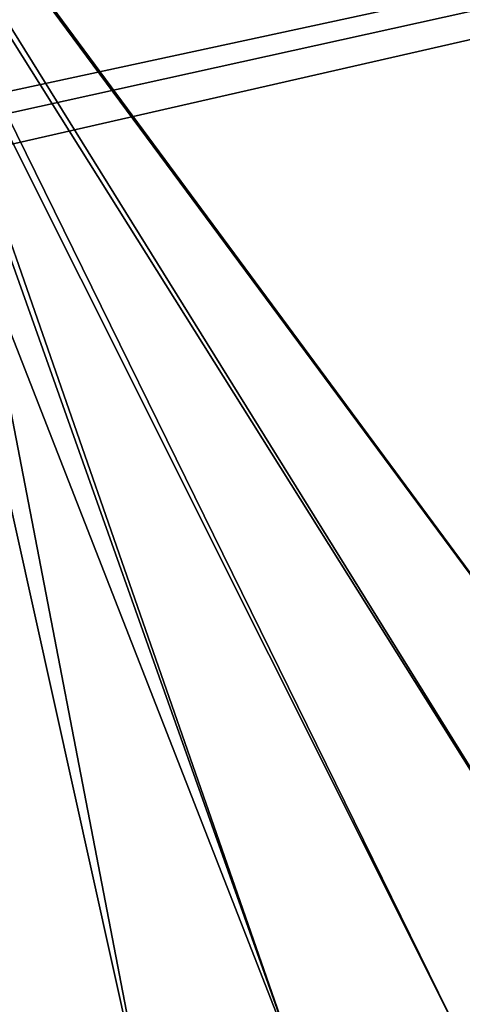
# Model space of a CAD drawing. Header units: metres. Extents: x -106 to 264, y -111 to 81.
# Tile 125 of 549: x 25.34 to 31.87, y -7.65 to 6.89. Entities that reach past the tile are written whole.
import ezdxf

# ---------------------------------------------------------------- set-up
doc = ezdxf.new("R2010")
doc.units = ezdxf.units.M
doc.layers.add('solid_20422013', color=7, linetype='CONTINUOUS')

msp = doc.modelspace()

# ---------------------------------------------------------------- linework, layer by layer
at = {"layer": 'solid_20422013'}
for points in [[(-88.5, -7.5, -19), (-88.5, 19.5, -19), (88.5, 19.5, -19)], [(-36.57795, -7.5, -19), (-88.5, -7.5, -19), (88.5, 19.5, -19)], [(-34.248116, -7.626623, -19), (-36.57795, -7.5, -19), (88.5, 19.5, -19)], [(-31.945723, -8.004942, -19), (-34.248116, -7.626623, -19), (88.5, 19.5, -19)], [(31.945723, -8.004942, -19), (-31.945723, -8.004942, -19), (88.5, 19.5, -19)], [(88.5, -7.5, 19), (88.5, 19.5, 19), (15.644487, 19.5, 19)], [(88.5, -7.5, 19), (15.644487, 19.5, 19), (17.679512, 17.672899, 19)], [(88.5, -7.5, 19), (17.679512, 17.672899, 19), (19.48266, 15.665956, 19)], [(36.57795, -7.5, 19), (19.48266, 15.665956, 19), (21.061747, 13.465932, 19)], [(36.57795, -7.5, 19), (88.5, -7.5, 19), (19.48266, 15.665956, 19)], [(34.154991, -7.639208, 19), (21.061747, 13.465932, 19), (22.398636, 11.103564, 19)], [(34.154991, -7.639208, 19), (36.57795, -7.5, 19), (21.061747, 13.465932, 19)], [(31.797134, -8.038294, 19), (22.398636, 11.103564, 19), (23.465158, 8.620849, 19)], [(31.797134, -8.038294, 19), (34.154991, -7.639208, 19), (22.398636, 11.103564, 19)], [(29.49114, -8.702693, 19), (23.465158, 8.620849, 19), (24.262009, 6.027804, 19)], [(29.49114, -8.702693, 19), (31.797134, -8.038294, 19), (23.465158, 8.620849, 19)], [(29.49114, -8.702693, 19), (24.262009, 6.027804, 19), (24.769415, 3.378479, 19)], [(24.769415, 3.378479, 19), (27.27673, -9.6161, 19), (29.49114, -8.702693, 19)], [(27.27673, -9.6161, 19), (24.769415, 3.378479, 19), (24.990267, 0.675939, 19)], [(25.181824, -10.770038, 19), (27.27673, -9.6161, 19), (24.990267, 0.675939, 19)], [(32.192829, -8.250951, 18.971178), (34.154991, -7.639208, 19), (31.797134, -8.038294, 19)]]:
    msp.add_3dface(points, dxfattribs=at)

doc.saveas('drawing.dxf')
